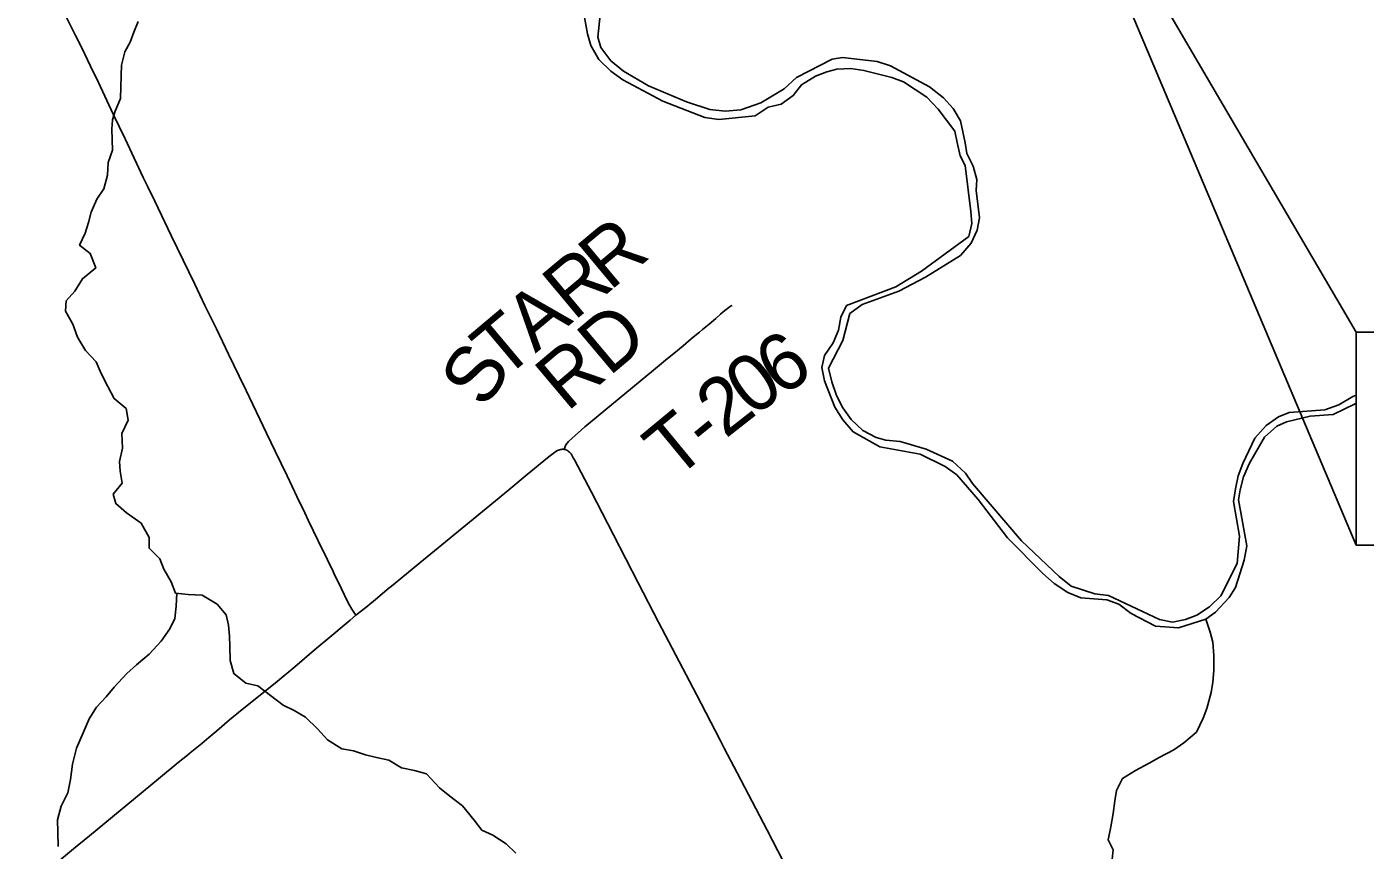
# Model space of a CAD drawing. Extents: x 0 to 34, y 0 to 22.
# Drawn here: x 18.8 to 20.137, y 16.521 to 17.343 of the extents above; entities that cross this region are included whole.
import ezdxf

# ---------------------------------------------------------------- set-up
doc = ezdxf.new("R2010")
doc.units = 0
for name, color, linetype in [('GM_X_County_Road', 7, 'Continuous'), ('GM_X_Major_River', 7, 'Continuous'), ('GM_X_Minor_River', 7, 'Continuous'), ('GM_X_Township_Road', 7, 'Continuous'), ('GM_X_Township_Road_Text', 7, 'Continuous'), ('SH_Text', 7, 'Continuous')]:
    doc.layers.add(name, color=color, linetype=linetype)

msp = doc.modelspace()

# ---------------------------------------------------------------- linework, layer by layer
at = {"layer": 'GM_X_County_Road'}
for points in [[(19.1288, 16.7558), (19.1248, 16.762), (19.1225, 16.7659), (19.1201, 16.7703), (19.1144, 16.7821), (19.1072, 16.7972), (19.106, 16.7994), (19.1004, 16.8112), (19.0912, 16.8302), (19.0812, 16.8508), (19.0778, 16.858), (19.0701, 16.8736), (19.06, 16.8949), (19.0483, 16.9196), (19.0396, 16.9375), (19.0191, 16.98), (19.0121, 16.9946), (19.0015, 17.0164), (18.9894, 17.0416), (18.978, 17.065), (18.9679, 17.0863), (18.9503, 17.1227), (18.9444, 17.135), (18.9281, 17.1691), (18.9207, 17.1841), (18.9164, 17.1929), (18.8983, 17.2316), (18.8864, 17.2562), (18.8799, 17.2697), (18.8716, 17.2877), (18.8639, 17.304), (18.8546, 17.3229), (18.8488, 17.3345), (18.8352, 17.3618)], [(19.3367, 16.9214), (19.3358, 16.9215), (19.335, 16.9215), (19.3341, 16.9214), (19.3331, 16.9212), (19.3321, 16.921), (19.3311, 16.9206), (19.3301, 16.9201), (19.3274, 16.9185), (19.3201, 16.9128), (19.2999, 16.8963), (19.2774, 16.8777), (19.2458, 16.8516), (19.1963, 16.811), (19.1757, 16.794), (19.1661, 16.7862), (19.1601, 16.7814), (19.1504, 16.773), (19.1387, 16.7636), (19.1288, 16.7558)], [(19.5609, 16.4998), (19.5394, 16.5411), (19.5095, 16.5984), (19.4965, 16.6232), (19.4926, 16.6309), (19.4689, 16.6767), (19.4311, 16.7488), (19.4108, 16.788), (19.3861, 16.836), (19.3746, 16.8581), (19.364, 16.8785), (19.3471, 16.911), (19.3459, 16.9131), (19.3444, 16.9157), (19.3437, 16.9168), (19.3429, 16.9178), (19.3421, 16.9186), (19.3412, 16.9194), (19.3403, 16.9199), (19.3394, 16.9205), (19.3378, 16.9211), (19.3367, 16.9214)]]:
    msp.add_lwpolyline(points, dxfattribs=at)
at = {"layer": 'GM_X_Major_River'}
for points in [[(19.3545, 17.3672), (19.3599, 17.3364), (19.3635, 17.3245)], [(19.7324, 17.2493), (19.7251, 17.2616), (19.7155, 17.2724), (19.7017, 17.2833), (19.6627, 17.3042), (19.6492, 17.3087), (19.6148, 17.3127), (19.6045, 17.3111), (19.5689, 17.2928), (19.5566, 17.2813), (19.5332, 17.2673), (19.5133, 17.2605), (19.4974, 17.2589), (19.4823, 17.2607), (19.4589, 17.2684), (19.421, 17.2843), (19.3959, 17.2989), (19.3832, 17.3094), (19.3733, 17.3225), (19.3705, 17.3328), (19.3728, 17.3551)], [(19.3635, 17.3245), (19.3715, 17.3107), (19.3834, 17.2991), (19.3953, 17.2902), (19.4354, 17.2689), (19.4772, 17.2529), (19.4911, 17.2507)], [(19.4911, 17.2507), (19.5276, 17.2545), (19.5406, 17.263), (19.5536, 17.2662), (19.5655, 17.2746), (19.5737, 17.2855), (19.5879, 17.2939), (19.599, 17.2983), (19.6089, 17.3011), (19.6229, 17.3016), (19.6361, 17.2998), (19.664, 17.2928), (19.6757, 17.2884), (19.6988, 17.2732), (19.7103, 17.2612), (19.7269, 17.2392), (19.7293, 17.2278), (19.7323, 17.2146), (19.7371, 17.2047), (19.7429, 17.159), (19.7439, 17.1469), (19.741, 17.134), (19.6935, 17.0993), (19.6679, 17.0837), (19.6187, 17.065), (19.6132, 17.0534), (19.6107, 17.0405), (19.6053, 17.0276), (19.5967, 17.0152), (19.5939, 17.0031), (19.5967, 16.9898), (19.607, 16.9635), (19.6151, 16.9508), (19.6252, 16.9389), (19.6519, 16.9238), (19.6924, 16.9167), (19.7172, 16.9043), (19.7288, 16.8958), (19.7501, 16.8712), (19.7795, 16.8332), (19.8146, 16.7974), (19.8262, 16.7874), (19.8397, 16.7785), (19.8526, 16.7733), (19.8787, 16.7711), (19.8908, 16.7668), (19.9031, 16.7575), (19.9272, 16.745), (19.9503, 16.7432), (19.9775, 16.752), (19.9873, 16.759), (20.0008, 16.7736), (20.007, 16.7834), (20.0158, 16.8106), (20.0186, 16.825), (20.0102, 16.871), (20.0119, 16.8809), (20.0151, 16.8938), (20.021, 16.9077), (20.0361, 16.9337), (20.0484, 16.9446), (20.058, 16.949), (20.0816, 16.9547), (20.1047, 16.9563), (20.1265, 16.967), (20.1277, 16.9674)], [(19.7515, 17.1525), (19.7481, 17.1798), (19.7487, 17.1908), (19.7451, 17.2042), (19.7388, 17.2168), (19.7373, 17.2276), (19.7324, 17.2493)], [(20.1277, 16.9756), (20.1243, 16.9743), (20.1105, 16.9657), (20.0964, 16.961), (20.0608, 16.9581), (20.0501, 16.954), (20.0378, 16.9451), (20.0263, 16.9327), (20.0145, 16.9074), (20.0098, 16.895), (20.007, 16.8821), (20.0052, 16.8692), (20.0112, 16.8346), (20.0089, 16.8073), (19.9925, 16.7752), (19.9813, 16.764), (19.9687, 16.7558), (19.9573, 16.7514), (19.9443, 16.7489), (19.9311, 16.7514), (19.8803, 16.7756), (19.8666, 16.777), (19.8429, 16.7849), (19.8309, 16.7945), (19.7935, 16.83), (19.7446, 16.8872), (19.7376, 16.8975), (19.7245, 16.9095), (19.6981, 16.9216), (19.6724, 16.9292), (19.6581, 16.9305), (19.6482, 16.9333), (19.6351, 16.9403), (19.6235, 16.9511), (19.6149, 16.963), (19.6087, 16.9752), (19.6039, 16.9889), (19.6007, 17.0026), (19.6151, 17.0302), (19.622, 17.057), (19.6342, 17.066), (19.6708, 17.0795), (19.6976, 17.0932), (19.7324, 17.1151), (19.7432, 17.1271), (19.7491, 17.1403), (19.7515, 17.1525)]]:
    msp.add_lwpolyline(points, dxfattribs=at)
at = {"layer": 'GM_X_Minor_River'}
for points in [[(18.9112, 17.3487), (18.9069, 17.3381), (18.9032, 17.328), (18.8981, 17.3182), (18.8948, 17.305), (18.8942, 17.2948), (18.8938, 17.2716), (18.8884, 17.2592), (18.8857, 17.2505), (18.8849, 17.2412)], [(18.8849, 17.2412), (18.8857, 17.22), (18.8814, 17.2079), (18.8808, 17.195), (18.8772, 17.1814), (18.8702, 17.1713), (18.8644, 17.1581), (18.8616, 17.1479), (18.8584, 17.1373), (18.8529, 17.1252), (18.8634, 17.1171), (18.8689, 17.1026), (18.8558, 17.0917), (18.848, 17.0793), (18.8396, 17.0696), (18.8387, 17.0593), (18.846, 17.0463), (18.8508, 17.0334), (18.8589, 17.02), (18.8694, 17.0088), (18.8745, 16.997), (18.8812, 16.984), (18.8874, 16.9721), (18.8994, 16.9621), (18.9012, 16.9507), (18.8949, 16.9371), (18.8958, 16.9227), (18.8926, 16.9094), (18.8932, 16.8995), (18.8953, 16.8877), (18.8864, 16.8768), (18.8889, 16.8673), (18.8998, 16.8581), (18.9144, 16.8476), (18.9222, 16.8335), (18.9224, 16.8228), (18.9329, 16.8121), (18.9369, 16.8017), (18.9443, 16.7891), (18.9487, 16.7777), (18.9612, 16.7764), (18.9752, 16.7758), (18.9902, 16.7669), (18.9992, 16.7561), (19.0017, 16.7458), (19.0027, 16.7348), (19.0029, 16.7249), (19.0031, 16.7105), (19.007, 16.6975), (19.0187, 16.6879), (19.0308, 16.6854), (19.0563, 16.6661), (19.0672, 16.6607), (19.0785, 16.654), (19.0904, 16.6425), (19.1005, 16.6313), (19.1148, 16.6224), (19.1265, 16.6204), (19.1382, 16.6164), (19.1495, 16.6136), (19.1616, 16.6112), (19.1744, 16.6034), (19.1873, 16.6009), (19.1993, 16.5974), (19.2124, 16.5835), (19.2225, 16.575), (19.2353, 16.5654), (19.2468, 16.5512), (19.2546, 16.5412), (19.2656, 16.5361), (19.2787, 16.5276), (19.2884, 16.5183)], [(18.9499, 16.7775), (18.9493, 16.7648), (18.9479, 16.7526), (18.9429, 16.7421), (18.9343, 16.73), (18.9224, 16.7169), (18.9097, 16.7061), (18.9001, 16.6975), (18.8874, 16.684), (18.8793, 16.6742), (18.8697, 16.6641), (18.8623, 16.6524), (18.8564, 16.6385), (18.8497, 16.623), (18.8457, 16.6071), (18.8436, 16.5919), (18.8411, 16.5783), (18.8345, 16.5651), (18.8309, 16.5515), (18.8311, 16.5393), (18.8313, 16.5249)], [(19.9775, 16.752), (19.9817, 16.7389), (19.9846, 16.729), (19.9856, 16.7157), (19.9854, 16.7006), (19.9844, 16.6888), (19.9828, 16.6786), (19.9784, 16.6627), (19.9748, 16.6529), (19.9682, 16.6389), (19.9555, 16.6284), (19.9455, 16.6214), (19.931, 16.6136), (19.9211, 16.608), (19.9073, 16.6006), (19.8943, 16.5928), (19.8884, 16.5808), (19.8868, 16.5705), (19.8851, 16.5577), (19.8826, 16.5444), (19.8801, 16.5315), (19.8849, 16.5216), (19.884, 16.5121)]]:
    msp.add_lwpolyline(points, dxfattribs=at)
at = {"layer": 'GM_X_Township_Road'}
for points in [[(19.3367, 16.9214), (19.3376, 16.9241), (19.3385, 16.926), (19.3396, 16.9277), (19.341, 16.9293), (19.3444, 16.9324), (19.3575, 16.9438), (19.426, 17.0005), (19.4398, 17.0121), (19.4461, 17.0172), (19.4555, 17.0249), (19.4636, 17.0317), (19.4671, 17.0346), (19.4718, 17.0384), (19.475, 17.0412), (19.4814, 17.0464), (19.4883, 17.0522), (19.4928, 17.0563), (19.4956, 17.0587), (19.4984, 17.061), (19.5012, 17.0631), (19.5029, 17.0642), (19.5044, 17.0651)], [(18.8001, 16.4836), (18.8469, 16.5225), (18.8628, 16.5355), (18.9317, 16.5926), (18.9513, 16.6088), (18.9605, 16.6161), (18.9633, 16.6184), (18.9749, 16.6276), (18.982, 16.6336), (18.99, 16.6405), (19.0027, 16.6514), (19.0153, 16.6616), (19.0333, 16.6759), (19.0503, 16.6895), (19.0677, 16.7044), (19.0871, 16.7209), (19.1047, 16.7356), (19.1171, 16.746), (19.1229, 16.7509), (19.1288, 16.7558)]]:
    msp.add_lwpolyline(points, dxfattribs=at)
at = {"layer": 'SH_Text'}
for points in [[(20.1277, 17.0385), (20.1277, 16.8259), (19.8064, 17.5869)], [(20.1277, 17.0385), (21.3232, 17.0385), (21.3232, 16.8259), (20.1277, 16.8259)]]:
    msp.add_lwpolyline(points, close=True, dxfattribs=at)

# ---------------------------------------------------------------- texts
at = {"layer": 'GM_X_Township_Road_Text'}
for s, height, rotation, p in [('R', 0.0568, 39.8707, (19.3822, 17.0788)), ('R', 0.0568, 39.868, (19.3464, 17.0489)), ('A', 0.0568, 39.8699, (19.308, 17.0169)), ('T', 0.0568, 40.0347, (19.2755, 16.9896)), ('RD', 0.05682, 40.1211, (19.3395, 16.9581)), ('6', 0.0568, 33.2701, (19.5525, 16.973)), ('S', 0.0568, 57.8289, (19.2581, 16.9606)), ('0', 0.0568, 36.2095, (19.5249, 16.9528)), ('2', 0.0568, 38.0779, (19.4977, 16.9315)), ('T', 0.0568, 39.5065, (19.4471, 16.8899)), ('-', 0.0568, 39.1669, (19.4798, 16.9169))]:
    msp.add_text(s, height=height, rotation=rotation, dxfattribs=at).set_placement(p)

doc.saveas('drawing.dxf')
